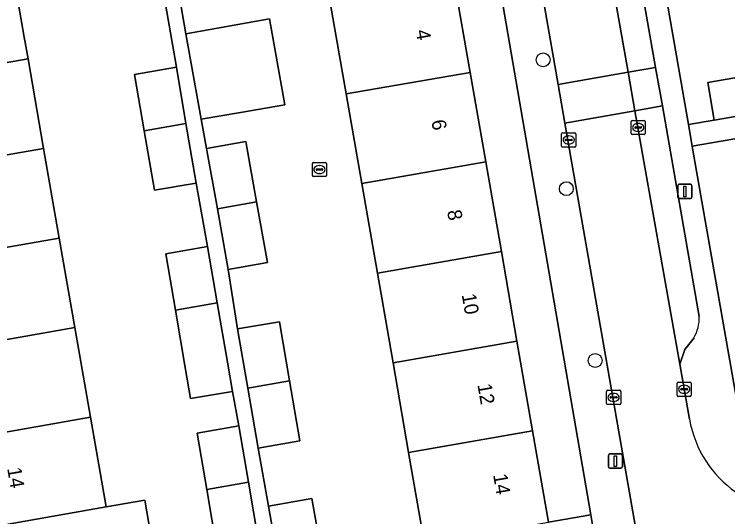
# Model space of a CAD drawing. Extents: x 162879 to 165540, y 384011 to 385181.
# Drawn here: x 164119 to 164169.3, y 384673.9 to 384709.3 of the extents above; entities that cross this region are included whole.
import ezdxf

# ---------------------------------------------------------------- set-up
doc = ezdxf.new("R2010")
doc.units = 0
for name, color, linetype in [('IMGEO_Boom', 7, 'Continuous'), ('IMGEO_Erf', 7, 'Continuous'), ('IMGEO_Kolk', 7, 'Continuous'), ('IMGEO_Lichtmast', 7, 'Continuous'), ('IMGEO_Pand', 7, 'Continuous'), ('IMGEO_Pand_nummerreeks', 7, 'Continuous'), ('IMGEO_Parkeervlak_open', 7, 'Continuous'), ('IMGEO_Rijbaan_lokaal_open', 7, 'Continuous'), ('IMGEO_Rioolput', 7, 'Continuous'), ('IMGEO_Voetpad_open', 7, 'Continuous')]:
    doc.layers.add(name, color=color, linetype=linetype)

msp = doc.modelspace()

# ---------------------------------------------------------------- linework, layer by layer
at = {"layer": 'IMGEO_Boom'}
for centre in [(164156.313, 384706.086), (164157.957, 384696.997), (164159.992, 384684.885)]:
    msp.add_circle(centre, 0.489, dxfattribs=at)
at = {"layer": 'IMGEO_Erf'}
for points in [[(164163.086, 384721.45), (164163.273, 384720.379), (164166.57, 384701.521), (164168.384, 384701.838), (164167.926, 384704.489), (164172.141, 384705.216)], [(164149.778, 384720.995), (164148.454, 384720.766), (164129.552, 384717.494), (164129.461, 384717.478), (164131.119, 384707.908), (164137.014, 384708.968), (164138.101, 384702.921), (164134.968, 384702.374), (164132.2, 384701.891), (164132.569, 384699.84), (164135.337, 384700.322), (164136.103, 384696.06), (164136.868, 384691.801), (164134.103, 384691.304), (164134.762, 384687.113), (164137.712, 384687.619), (164138.429, 384683.443), (164139.155, 384679.212), (164136.204, 384678.706), (164136.953, 384674.621), (164139.993, 384675.16), (164140.791, 384670.663)], [(164143.525, 384697.355), (164142.422, 384703.674), (164141.32, 384709.992), (164141.071, 384711.421), (164140.197, 384716.432), (164148.94, 384717.957), (164150.063, 384711.518), (164151.165, 384705.199), (164152.268, 384698.88), (164153.37, 384692.561), (164154.472, 384686.241), (164155.574, 384679.923), (164156.697, 384673.487), (164159.679, 384674.007), (164151.836, 384719.544)], [(164129.704, 384692.412), (164132.651, 384692.916), (164131.839, 384697.398), (164128.892, 384696.895), (164128.178, 384701.08), (164127.499, 384705.053), (164130.446, 384705.557), (164128.413, 384717.297), (164128.189, 384717.258), (164109.541, 384714.031), (164108.374, 384713.829)], [(164118.856, 384712.601), (164119.715, 384707.676), (164119.978, 384706.162), (164121.081, 384699.842), (164122.184, 384693.521), (164123.286, 384687.201), (164124.389, 384680.88), (164125.491, 384674.561), (164128.211, 384675.03), (164129.322, 384668.589), (164133.689, 384669.342), (164133.302, 384671.614), (164132.588, 384675.799), (164131.909, 384679.772), (164134.856, 384680.276), (164134.394, 384682.706), (164131.447, 384682.203), (164131.097, 384684.254), (164130.383, 384688.439), (164129.704, 384692.412)], [(164171.075, 384700.727), (164166.836, 384699.996), (164166.91, 384699.575), (164170.09, 384681.379)], [(164147.954, 384671.962), (164146.831, 384678.398), (164145.729, 384684.716), (164144.627, 384691.036), (164143.525, 384697.355)]]:
    msp.add_lwpolyline(points, dxfattribs=at)
at = {"layer": 'IMGEO_Kolk'}
for p, q in [((164162.599, 384701.813), (164163.451, 384701.813)), ((164162.524, 384700.887), (164162.524, 384701.739)), ((164162.783, 384701.307), (164162.783, 384701.319)), ((164163.221, 384701.27), (164162.823, 384701.27)), ((164162.826, 384701.356), (164163.224, 384701.356)), ((164163.012, 384701.593), (164163.037, 384701.593)), ((164163.267, 384701.319), (164163.267, 384701.307)), ((164163.525, 384701.739), (164163.525, 384700.887)), ((164157.624, 384700.007), (164157.624, 384700.859)), ((164157.699, 384700.933), (164158.551, 384700.933)), ((164158.625, 384700.859), (164158.625, 384700.007)), ((164163.451, 384700.813), (164162.599, 384700.813)), ((164163.035, 384701.033), (164163.01, 384701.033)), ((164157.883, 384700.427), (164157.883, 384700.439)), ((164158.321, 384700.39), (164157.923, 384700.39)), ((164157.926, 384700.476), (164158.324, 384700.476)), ((164158.112, 384700.713), (164158.137, 384700.713)), ((164158.367, 384700.439), (164158.367, 384700.427)), ((164158.551, 384699.933), (164157.699, 384699.933)), ((164158.135, 384700.153), (164158.11, 384700.153)), ((164165.766, 384682.432), (164165.766, 384683.284)), ((164165.841, 384683.358), (164166.693, 384683.358)), ((164166.767, 384683.284), (164166.767, 384682.432)), ((164160.786, 384681.859), (164160.786, 384682.711)), ((164160.861, 384682.785), (164161.713, 384682.785)), ((164161.787, 384682.711), (164161.787, 384681.859)), ((164166.025, 384682.852), (164166.025, 384682.864)), ((164166.463, 384682.815), (164166.065, 384682.815)), ((164166.068, 384682.901), (164166.466, 384682.901)), ((164166.254, 384683.138), (164166.279, 384683.138)), ((164166.509, 384682.864), (164166.509, 384682.852)), ((164161.045, 384682.279), (164161.045, 384682.291)), ((164161.483, 384682.242), (164161.085, 384682.242)), ((164161.088, 384682.328), (164161.486, 384682.328)), ((164161.274, 384682.565), (164161.299, 384682.565)), ((164161.529, 384682.291), (164161.529, 384682.279)), ((164166.693, 384682.358), (164165.841, 384682.358)), ((164166.277, 384682.578), (164166.252, 384682.578)), ((164161.713, 384681.785), (164160.861, 384681.785)), ((164161.297, 384682.005), (164161.272, 384682.005))]:
    msp.add_line(p, q, dxfattribs=at)
for points in [[(164162.599, 384701.813), (164163.451, 384701.813)], [(164162.524, 384700.887), (164162.524, 384701.739)], [(164163.525, 384701.739), (164163.525, 384700.887)], [(164157.624, 384700.007), (164157.624, 384700.859)], [(164157.699, 384700.933), (164158.551, 384700.933)], [(164158.625, 384700.859), (164158.625, 384700.007)], [(164163.451, 384700.813), (164162.599, 384700.813)], [(164158.551, 384699.933), (164157.699, 384699.933)], [(164165.766, 384682.432), (164165.766, 384683.284)], [(164165.841, 384683.358), (164166.693, 384683.358)], [(164166.767, 384683.284), (164166.767, 384682.432)], [(164160.786, 384681.859), (164160.786, 384682.711)], [(164160.861, 384682.785), (164161.713, 384682.785)], [(164161.787, 384682.711), (164161.787, 384681.859)], [(164166.693, 384682.358), (164165.841, 384682.358)], [(164161.713, 384681.785), (164160.861, 384681.785)]]:
    msp.add_lwpolyline(points, dxfattribs=at)
for centre, radius, start, end in [((164162.601, 384701.737), 0.0765, 91.552, 178.448), ((164162.601, 384701.737), 0.0765, 91.552, 178.448), ((164163.449, 384701.737), 0.0765, 1.552, 88.448), ((164163.449, 384701.737), 0.0765, 1.552, 88.448), ((164162.823, 384701.316), 0.0403, 85.8775, 175.7526), ((164162.82, 384701.306), 0.0366, 178.938, 274.7102), ((164163.224, 384701.313), 0.043, 264.8664, 352.4533), ((164163.228, 384701.318), 0.0386, 1.7309, 96.639), ((164157.701, 384700.857), 0.0765, 91.552, 178.448), ((164157.701, 384700.857), 0.0765, 91.552, 178.448), ((164158.549, 384700.857), 0.0765, 1.552, 88.448), ((164158.549, 384700.857), 0.0765, 1.552, 88.448), ((164162.601, 384700.889), 0.0765, 181.552, 268.448), ((164162.601, 384700.889), 0.0765, 181.552, 268.448), ((164163.449, 384700.889), 0.0765, 271.552, 358.448), ((164163.449, 384700.889), 0.0765, 271.552, 358.448), ((164157.923, 384700.436), 0.0403, 85.8775, 175.7526), ((164157.92, 384700.426), 0.0366, 178.938, 274.7102), ((164158.324, 384700.433), 0.043, 264.8664, 352.4533), ((164158.328, 384700.438), 0.0386, 1.7309, 96.639), ((164157.701, 384700.009), 0.0765, 181.552, 268.448), ((164157.701, 384700.009), 0.0765, 181.552, 268.448), ((164158.549, 384700.009), 0.0765, 271.552, 358.448), ((164158.549, 384700.009), 0.0765, 271.552, 358.448), ((164165.843, 384683.282), 0.0765, 91.552, 178.448), ((164165.843, 384683.282), 0.0765, 91.552, 178.448), ((164166.691, 384683.282), 0.0765, 1.552, 88.448), ((164166.691, 384683.282), 0.0765, 1.552, 88.448), ((164160.863, 384682.709), 0.0765, 91.552, 178.448), ((164160.863, 384682.709), 0.0765, 91.552, 178.448), ((164161.711, 384682.709), 0.0765, 1.552, 88.448), ((164161.711, 384682.709), 0.0765, 1.552, 88.448), ((164166.065, 384682.861), 0.0403, 85.8775, 175.7526), ((164166.062, 384682.851), 0.0366, 178.938, 274.7102), ((164166.466, 384682.858), 0.043, 264.8664, 352.4533), ((164166.47, 384682.863), 0.0386, 1.7309, 96.639), ((164161.085, 384682.288), 0.0403, 85.8775, 175.7526), ((164161.082, 384682.278), 0.0366, 178.938, 274.7102), ((164161.486, 384682.285), 0.043, 264.8664, 352.4533), ((164161.49, 384682.29), 0.0386, 1.7309, 96.639), ((164165.843, 384682.434), 0.0765, 181.552, 268.448), ((164165.843, 384682.434), 0.0765, 181.552, 268.448), ((164166.691, 384682.434), 0.0765, 271.552, 358.448), ((164166.691, 384682.434), 0.0765, 271.552, 358.448), ((164160.863, 384681.861), 0.0765, 181.552, 268.448), ((164160.863, 384681.861), 0.0765, 181.552, 268.448), ((164161.711, 384681.861), 0.0765, 271.552, 358.448), ((164161.711, 384681.861), 0.0765, 271.552, 358.448)]:
    msp.add_arc(centre, radius, start, end, dxfattribs=at)
for centre, major_axis, ratio, start_param, end_param in [((164163.011, 384701.313), (-0.387, 0.002), 0.722429, 4.712389, 7.853982), ((164163.036, 384701.313), (-0.39, 0.002), 0.717154, 1.570796, 4.712389), ((164158.111, 384700.433), (-0.387, 0.002), 0.722429, 4.712389, 7.853982), ((164158.136, 384700.433), (-0.39, 0.002), 0.717154, 1.570796, 4.712389), ((164166.253, 384682.858), (-0.387, 0.002), 0.722429, 4.712389, 7.853982), ((164166.278, 384682.858), (-0.39, 0.002), 0.717154, 1.570796, 4.712389), ((164161.273, 384682.285), (-0.387, 0.002), 0.722429, 4.712389, 7.853982), ((164161.298, 384682.285), (-0.39, 0.002), 0.717154, 1.570796, 4.712389)]:
    msp.add_ellipse(centre, major_axis=major_axis, ratio=ratio, start_param=start_param, end_param=end_param, dxfattribs=at)
at = {"layer": 'IMGEO_Lichtmast'}
for p, q in [((164165.912, 384697.31), (164166.702, 384697.31)), ((164166.702, 384697.31), (164165.912, 384697.31)), ((164165.812, 384696.41), (164165.812, 384697.21)), ((164165.812, 384697.21), (164165.812, 384696.41)), ((164166.802, 384697.21), (164166.802, 384696.41)), ((164166.802, 384696.41), (164166.802, 384697.21)), ((164166.702, 384696.31), (164165.912, 384696.31)), ((164165.912, 384696.31), (164166.702, 384696.31)), ((164160.918, 384677.394), (164160.918, 384678.194)), ((164160.918, 384678.194), (164160.918, 384677.394)), ((164161.018, 384678.294), (164161.808, 384678.294)), ((164161.808, 384678.294), (164161.018, 384678.294)), ((164161.908, 384678.194), (164161.908, 384677.394)), ((164161.908, 384677.394), (164161.908, 384678.194)), ((164161.808, 384677.294), (164161.018, 384677.294)), ((164161.018, 384677.294), (164161.808, 384677.294))]:
    msp.add_line(p, q, dxfattribs=at)
for points in [[(164166.232, 384697.185), (164166.382, 384697.185), (164166.382, 384696.435), (164166.232, 384696.435), (164166.232, 384697.185)], [(164161.338, 384678.169), (164161.488, 384678.169), (164161.488, 384677.419), (164161.338, 384677.419), (164161.338, 384678.169)]]:
    msp.add_lwpolyline(points, dxfattribs=at)
for centre, start, end in [((164165.912, 384697.21), 90, 180), ((164165.912, 384697.21), 90, 180), ((164166.702, 384697.21), 0, 90), ((164166.702, 384697.21), 360, 90), ((164165.912, 384696.41), 180, 270), ((164165.912, 384696.41), 180, 270), ((164166.702, 384696.41), 270, 0), ((164166.702, 384696.41), 270, 0), ((164161.018, 384678.194), 90, 180), ((164161.018, 384678.194), 90, 180), ((164161.808, 384678.194), 0, 90), ((164161.808, 384678.194), 360, 90), ((164161.018, 384677.394), 180, 270), ((164161.018, 384677.394), 180, 270), ((164161.808, 384677.394), 270, 0), ((164161.808, 384677.394), 270, 0)]:
    msp.add_arc(centre, 0.1, start, end, dxfattribs=at)
at = {"layer": 'IMGEO_Pand'}
for points in [[(164111.177, 384704.627), (164119.978, 384706.162), (164119.715, 384707.676), (164118.856, 384712.601), (164110.054, 384711.065)], [(164142.422, 384703.674), (164151.165, 384705.199), (164150.063, 384711.518), (164141.32, 384709.992)], [(164131.119, 384707.908), (164132.2, 384701.891), (164134.968, 384702.374), (164138.101, 384702.921), (164137.014, 384708.968)], [(164111.177, 384704.627), (164112.279, 384698.306), (164121.081, 384699.842), (164119.978, 384706.162)], [(164131.123, 384701.594), (164130.446, 384705.557), (164127.499, 384705.053), (164128.178, 384701.08)], [(164143.525, 384697.355), (164152.268, 384698.88), (164151.165, 384705.199), (164142.422, 384703.674)], [(164167.926, 384704.489), (164168.384, 384701.838), (164172.599, 384702.565), (164172.141, 384705.216)], [(164131.123, 384701.594), (164128.178, 384701.08), (164128.892, 384696.895), (164131.839, 384697.398)], [(164132.569, 384699.84), (164133.335, 384695.578), (164136.103, 384696.06), (164135.337, 384700.322)], [(164122.184, 384693.521), (164121.081, 384699.842), (164112.279, 384698.306), (164113.382, 384691.985)], [(164143.525, 384697.355), (164144.627, 384691.036), (164153.37, 384692.561), (164152.268, 384698.88)], [(164136.103, 384696.06), (164133.335, 384695.578), (164134.103, 384691.304), (164136.868, 384691.801)], [(164122.184, 384693.521), (164113.382, 384691.985), (164114.484, 384685.665), (164123.286, 384687.201)], [(164133.328, 384688.953), (164132.651, 384692.916), (164129.704, 384692.412), (164130.383, 384688.439)], [(164154.472, 384686.241), (164153.37, 384692.561), (164144.627, 384691.036), (164145.729, 384684.716)], [(164133.328, 384688.953), (164130.383, 384688.439), (164131.097, 384684.254), (164131.447, 384682.203), (164134.394, 384682.706), (164134.044, 384684.757)], [(164123.286, 384687.201), (164114.484, 384685.665), (164115.587, 384679.345), (164124.389, 384680.88)], [(164135.48, 384682.928), (164138.429, 384683.443), (164137.712, 384687.619), (164134.762, 384687.113)], [(164146.831, 384678.398), (164155.574, 384679.923), (164154.472, 384686.241), (164145.729, 384684.716)], [(164135.48, 384682.928), (164136.204, 384678.706), (164139.155, 384679.212), (164138.429, 384683.443)], [(164116.689, 384673.025), (164125.491, 384674.561), (164124.389, 384680.88), (164115.587, 384679.345)], [(164132.588, 384675.799), (164135.533, 384676.313), (164134.856, 384680.276), (164131.909, 384679.772)], [(164146.831, 384678.398), (164147.954, 384671.962), (164151.772, 384672.628), (164156.697, 384673.487), (164155.574, 384679.923)], [(164135.533, 384676.313), (164132.588, 384675.799), (164133.302, 384671.614), (164133.689, 384669.342), (164133.699, 384669.284), (164136.647, 384669.787), (164136.249, 384672.117)], [(164140.791, 384670.663), (164139.993, 384675.16), (164136.953, 384674.621), (164137.751, 384670.124)], [(164116.689, 384673.025), (164117.812, 384666.587), (164122.738, 384667.446), (164126.614, 384668.122), (164129.322, 384668.589), (164128.211, 384675.03), (164125.491, 384674.561)]]:
    msp.add_lwpolyline(points, close=True, dxfattribs=at)
at = {"layer": 'IMGEO_Parkeervlak_open'}
for points in [[(164161.541, 384717.772), (164159.809, 384719.388), (164162.316, 384705.206), (164164.255, 384705.549), (164162.347, 384716.422)], [(164167.335, 384687.989), (164164.73, 384702.84), (164162.794, 384702.498), (164165.954, 384684.62), (164166.321, 384685.669), (164166.96, 384686.492)]]:
    msp.add_lwpolyline(points, dxfattribs=at)
msp.add_lwpolyline([(164162.794, 384702.498), (164164.73, 384702.84), (164164.255, 384705.549), (164162.316, 384705.206)], close=True, dxfattribs=at)
msp.add_arc((164164.379, 384687.934), 2.956, 330.8076, 1.0658, dxfattribs=at)
at = {"layer": 'IMGEO_Rijbaan_lokaal_open'}
for points in [[(164154.495, 384720.858), (164157.383, 384704.334), (164162.316, 384705.206), (164159.809, 384719.388)], [(164166.642, 384680.739), (164165.954, 384684.62), (164162.794, 384702.498), (164157.856, 384701.625), (164163.891, 384667.091), (164183.735, 384670.596), (164189.189, 384671.562), (164200.878, 384673.627), (164203.937, 384674.168), (164203.08, 384679.021), (164179.308, 384674.868), (164175.813, 384674.275)]]:
    msp.add_lwpolyline(points, dxfattribs=at)
msp.add_lwpolyline([(164162.794, 384702.498), (164162.316, 384705.206), (164157.383, 384704.334), (164157.856, 384701.625)], close=True, dxfattribs=at)
msp.add_arc((164174.487, 384682.132), 7.968, 190.0677, 279.5776, dxfattribs=at)
at = {"layer": 'IMGEO_Rioolput'}
for p, q in [((164140.036, 384697.923), (164140.036, 384698.775)), ((164140.111, 384698.849), (164140.963, 384698.849)), ((164141.037, 384698.775), (164141.037, 384697.923)), ((164140.295, 384698.343), (164140.295, 384698.355)), ((164140.733, 384698.306), (164140.335, 384698.306)), ((164140.338, 384698.392), (164140.736, 384698.392)), ((164140.524, 384698.629), (164140.549, 384698.629)), ((164140.779, 384698.355), (164140.779, 384698.343)), ((164140.963, 384697.849), (164140.111, 384697.849)), ((164140.547, 384698.069), (164140.522, 384698.069))]:
    msp.add_line(p, q, dxfattribs=at)
for points in [[(164140.036, 384697.923), (164140.036, 384698.775)], [(164140.111, 384698.849), (164140.963, 384698.849)], [(164141.037, 384698.775), (164141.037, 384697.923)], [(164140.963, 384697.849), (164140.111, 384697.849)]]:
    msp.add_lwpolyline(points, dxfattribs=at)
for centre, radius, start, end in [((164140.113, 384698.773), 0.0765, 91.552, 178.448), ((164140.113, 384698.773), 0.0765, 91.552, 178.448), ((164140.961, 384698.773), 0.0765, 1.552, 88.448), ((164140.961, 384698.773), 0.0765, 1.552, 88.448), ((164140.335, 384698.352), 0.0403, 85.8775, 175.7526), ((164140.332, 384698.342), 0.0366, 178.938, 274.7102), ((164140.736, 384698.349), 0.043, 264.8664, 352.4533), ((164140.74, 384698.354), 0.0386, 1.7309, 96.639), ((164140.113, 384697.925), 0.0765, 181.552, 268.448), ((164140.113, 384697.925), 0.0765, 181.552, 268.448), ((164140.961, 384697.925), 0.0765, 271.552, 358.448), ((164140.961, 384697.925), 0.0765, 271.552, 358.448)]:
    msp.add_arc(centre, radius, start, end, dxfattribs=at)
for centre, major_axis, ratio, start_param, end_param in [((164140.523, 384698.349), (-0.387, 0.002), 0.722429, 4.712389, 7.853982), ((164140.548, 384698.349), (-0.39, 0.002), 0.717154, 1.570796, 4.712389)]:
    msp.add_ellipse(centre, major_axis=major_axis, ratio=ratio, start_param=start_param, end_param=end_param, dxfattribs=at)
at = {"layer": 'IMGEO_Voetpad_open'}
for points in [[(164157.856, 384701.625), (164157.383, 384704.334), (164154.495, 384720.858)], [(164170.295, 384680.208), (164170.09, 384681.379), (164166.91, 384699.575), (164166.836, 384699.996), (164166.57, 384701.521), (164163.273, 384720.379)], [(164151.836, 384719.544), (164159.679, 384674.007), (164159.946, 384672.458), (164160.955, 384666.6), (164163.891, 384667.091), (164157.856, 384701.625)], [(164137.751, 384670.124), (164136.953, 384674.621), (164136.204, 384678.706), (164135.48, 384682.928), (164134.762, 384687.113), (164134.103, 384691.304), (164133.335, 384695.578), (164132.569, 384699.84), (164132.2, 384701.891), (164131.119, 384707.908), (164129.461, 384717.478), (164128.413, 384717.297), (164130.446, 384705.557), (164131.123, 384701.594), (164131.839, 384697.398), (164132.651, 384692.916), (164133.328, 384688.953), (164134.044, 384684.757), (164134.394, 384682.706), (164134.856, 384680.276), (164135.533, 384676.313), (164136.249, 384672.117)], [(164162.347, 384716.422), (164164.255, 384705.549), (164164.73, 384702.84), (164167.335, 384687.989)], [(164172.599, 384702.565), (164168.384, 384701.838), (164166.57, 384701.521), (164166.836, 384699.996), (164171.075, 384700.727)], [(164166.96, 384686.492), (164166.321, 384685.669), (164165.954, 384684.62), (164166.642, 384680.739)], [(164159.946, 384672.458), (164159.679, 384674.007), (164156.697, 384673.487)]]:
    msp.add_lwpolyline(points, dxfattribs=at)
for centre, radius, start, end in [((164164.379, 384687.934), 2.956, 330.8076, 1.0658), ((164174.487, 384682.132), 7.968, 190.0677, 279.5776)]:
    msp.add_arc(centre, radius, start, end, dxfattribs=at)

# ---------------------------------------------------------------- texts
at = {"layer": 'IMGEO_Pand_nummerreeks'}
for s, rotation, p in [('4', 279.8947, (164147.323, 384708.135)), ('6', 279.8947, (164148.431, 384701.783)), ('8', 279.8947, (164149.541, 384695.426)), ('10', 279.8947, (164150.57, 384689.527)), ('12', 279.8947, (164151.677, 384683.18)), ('14', 279.8942, (164118.505, 384677.275)), ('14', 279.8947, (164152.785, 384676.824))]:
    msp.add_text(s, height=1, rotation=rotation, dxfattribs=at).set_placement(p)

doc.saveas('drawing.dxf')
